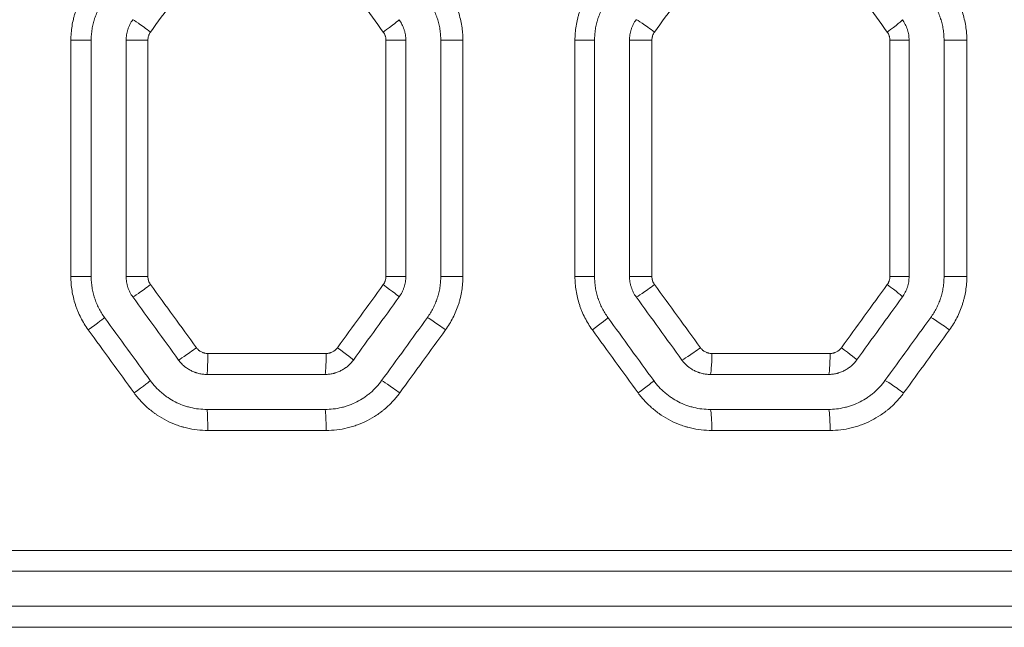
# Model space of a CAD drawing. Header units: millimetres. Extents: x 0 to 594, y 0 to 420.
# Tile 655 of 915: x 241.76 to 248.8, y 325.66 to 330.01. Entities that reach past the tile are written whole.
import ezdxf

# ---------------------------------------------------------------- set-up
doc = ezdxf.new("R2010")
doc.units = ezdxf.units.MM
doc.layers.add('1', color=7, linetype='Continuous', true_color=0xffffff)

msp = doc.modelspace()

# ---------------------------------------------------------------- linework, layer by layer
at = {"layer": '1', "color": 155, "linetype": 'Continuous', "lineweight": 13}
for p, q in [((242.1225, 329.8593), (242.2676, 329.8593)), ((242.1225, 328.1718), (242.1225, 329.8593)), ((242.673, 329.8593), (242.5175, 329.8593)), ((242.673, 329.8593), (242.673, 328.1718)), ((244.3749, 329.8593), (244.5169, 329.8593)), ((244.3749, 328.1718), (244.3749, 329.8593)), ((244.9252, 329.8593), (244.7667, 329.8593)), ((244.9252, 329.8593), (244.9252, 328.1718)), ((245.7261, 329.8593), (245.8663, 329.8593)), ((245.7261, 328.1718), (245.7261, 329.8593)), ((246.2763, 329.8593), (246.1161, 329.8593)), ((246.2763, 329.8593), (246.2763, 328.1718)), ((247.9779, 329.8593), (248.115, 329.8593)), ((247.9779, 328.1718), (247.9779, 329.8593)), ((248.5278, 329.8593), (248.3647, 329.8593)), ((248.5278, 329.8593), (248.5278, 328.1718)), ((242.1225, 328.1718), (242.2676, 328.1718)), ((242.673, 328.1718), (242.5175, 328.1718)), ((244.3749, 328.1718), (244.5169, 328.1718)), ((244.9252, 328.1718), (244.7667, 328.1718)), ((245.7261, 328.1718), (245.8663, 328.1718)), ((246.2763, 328.1718), (246.1161, 328.1718)), ((247.9779, 328.1718), (248.115, 328.1718)), ((248.5278, 328.1718), (248.3647, 328.1718)), ((243.101, 327.6212), (243.9471, 327.6212)), ((246.7043, 327.6212), (247.5502, 327.6212)), ((243.9471, 327.0712), (243.101, 327.0712)), ((247.5502, 327.0712), (246.7043, 327.0712)), ((239.9198, 326.2143), (255.7902, 326.2143)), ((255.8073, 325.6643), (239.9198, 325.6643))]:
    msp.add_line(p, q, dxfattribs=at)
at = {"layer": '1', "color": 155, "linetype": 'Continuous', "lineweight": 18}
for p, q in [((242.2676, 329.8593), (242.2676, 328.1718)), ((242.5175, 329.8593), (242.5175, 328.1718)), ((244.5169, 329.8593), (244.5169, 328.1718)), ((244.7667, 329.8593), (244.7667, 328.1718)), ((245.8663, 329.8593), (245.8663, 328.1718)), ((246.1161, 329.8593), (246.1161, 328.1718)), ((248.115, 329.8593), (248.115, 328.1718)), ((248.3647, 329.8593), (248.3647, 328.1718)), ((243.0947, 327.4712), (243.9397, 327.4712)), ((246.6932, 327.4712), (247.5379, 327.4712)), ((243.9397, 327.2212), (243.0947, 327.2212)), ((247.5379, 327.2212), (246.6932, 327.2212)), ((255.9753, 326.0643), (239.9179, 326.0643)), ((239.9179, 325.8143), (255.9599, 325.8143))]:
    msp.add_line(p, q, dxfattribs=at)
at = {"layer": '1', "color": 155, "linetype": 'Continuous', "lineweight": 13}
for centre, major_axis, ratio, start_param, end_param in [((237.8778, 337.4824), (115.8124, -159.1783), 0.004008, 1.520342, 1.522997), ((239.4176, 340.5748), (104.1955, -143.2262), 0.003611, 1.493696, 1.496652), ((242.6865, 329.9181), (0.1214, -0.0882), 0.022256, 1.540163, 3.111408), ((244.3478, 329.9181), (-0.1214, -0.0881), 0.031199, 1.613729, 3.148044), ((246.2848, 329.918), (0.1214, -0.0881), 0.04164, 1.513512, 3.084757), ((247.9459, 329.9181), (-0.1214, -0.0881), 0.050616, 1.640396, 3.14805), ((242.6865, 328.113), (0.1214, 0.0882), 0.022256, 3.171777, 4.743022), ((237.9703, 320.657), (-114.9903, -158.0495), 0.00398, 1.61803, 1.620884), ((244.3478, 328.113), (-0.1214, 0.0881), 0.031199, 3.135141, 4.669457), ((246.2848, 328.1131), (0.1214, 0.0881), 0.04164, 3.198428, 4.769673), ((239.0487, 316.9974), (-106.4986, -146.3885), 0.003689, 1.646399, 1.649486), ((247.9459, 328.113), (-0.1214, 0.0881), 0.050616, 3.135136, 4.642789), ((242.2417, 327.7897), (-0.1214, -0.0882), 0.019865, 1.598137, 3.148043), ((244.7924, 327.7897), (0.1214, -0.0881), 0.033593, 1.52457, 3.095815), ((245.8404, 327.7897), (-0.1214, -0.0881), 0.039244, 1.624785, 3.148046), ((248.39, 327.7896), (0.1214, -0.0881), 0.053015, 1.497899, 3.069144), ((238.2275, 332.0161), (113.9472, -156.6185), 0.003945, 1.53806, 1.540938), ((239.0412, 336.0308), (105.8123, -145.4449), 0.003665, 1.508335, 1.511439), ((243.0138, 327.6625), (0.1214, 0.0881), 0.024017, 3.1742, 4.745445), ((243.0947, 327.6212), (0, 0.15), 0.041587, 3.141593, 4.712389), ((243.9397, 327.6212), (0, 0.15), 0.049312, 3.141593, 4.712389), ((244.0205, 327.6624), (-0.1214, 0.0881), 0.029437, 3.135141, 4.67188), ((246.612, 327.6625), (0.1214, 0.0881), 0.043406, 3.200854, 4.772098), ((246.6932, 327.6212), (0, 0.15), 0.074487, 3.141593, 4.712389), ((247.5379, 327.6212), (0, 0.15), 0.082211, 3.141593, 4.712389), ((247.6187, 327.6624), (-0.1214, 0.0881), 0.048847, 3.135136, 4.645216), ((242.569, 327.3391), (-0.1214, -0.0882), 0.021625, 1.60056, 3.148043), ((244.4652, 327.3391), (0.1214, -0.0881), 0.03183, 1.526994, 3.098239), ((246.1676, 327.3391), (-0.1214, -0.0881), 0.041009, 1.62721, 3.148047), ((248.0629, 327.339), (0.1214, -0.0881), 0.051246, 1.500327, 3.071571), ((243.0947, 327.0712), (0, -0.15), 0.041587, 1.570796, 3.141593), ((243.9397, 327.0712), (0, -0.15), 0.049312, 1.570796, 3.141593), ((246.6932, 327.0712), (0, -0.15), 0.074487, 1.570796, 3.141593), ((247.5379, 327.0712), (0, -0.15), 0.082211, 1.570796, 3.141593)]:
    msp.add_ellipse(centre, major_axis=major_axis, ratio=ratio, start_param=start_param, end_param=end_param, dxfattribs=at)
at = {"layer": '1', "color": 155, "linetype": 'Continuous', "lineweight": 18}
for centre, major_axis, ratio, start_param, end_param in [((238.3913, 332.5262), (111.3743, -153.2936), 0.00386, 1.535683, 1.538624), ((238.8181, 321.4135), (-107.9026, -148.5181), 0.00374, 1.615007, 1.618043), ((239.0179, 336.7357), (105.982, -145.8778), 0.003674, 1.505283, 1.508378), ((237.5951, 314.9458), (-115.5935, -159.0907), 0.004001, 1.653166, 1.656007), ((237.9391, 332.5413), (119.2541, -164.1334), 0.004132, 1.536632, 1.539379), ((238.8298, 320.9792), (-106.7394, -146.9184), 0.0037, 1.617387, 1.620457), ((238.9164, 336.4176), (107.5092, -147.9776), 0.003727, 1.507297, 1.510347), ((237.9975, 315.0044), (-112.4991, -154.8374), 0.003896, 1.653945, 1.656865)]:
    msp.add_ellipse(centre, major_axis=major_axis, ratio=ratio, start_param=start_param, end_param=end_param, dxfattribs=at)
at = {"layer": '1', "color": 155, "linetype": 'Continuous', "lineweight": 13}
for points in [[(242.9992, 330.3403), (242.8969, 330.1996), (242.7945, 330.0588), (242.6922, 329.9181)], [(246.6024, 330.3402), (246.5001, 330.1995), (246.3977, 330.0588), (246.2954, 329.918)], [(242.6922, 328.113), (242.8014, 327.9628), (242.9106, 327.8126), (243.0199, 327.6625)], [(246.2954, 328.1131), (246.4046, 327.9629), (246.5138, 327.8127), (246.623, 327.6625)], [(244.801, 327.7897), (244.6917, 327.6395), (244.5825, 327.4893), (244.4733, 327.3391)], [(248.4035, 327.7896), (248.2944, 327.6394), (248.1852, 327.4892), (248.076, 327.339)]]:
    msp.add_open_spline(points, degree=3, dxfattribs=at)
for points, knots in [([(242.1225, 329.8593), (242.1225, 329.8765), (242.1232, 329.8936), (242.1259, 329.9275), (242.1299, 329.9612), (242.1365, 329.9946), (242.1425, 330.0195), (242.1446, 330.0277), (242.1481, 330.0401), (242.1494, 330.0442), (242.1518, 330.0524), (242.1531, 330.0565), (242.1598, 330.0768), (242.1657, 330.0928), (242.1787, 330.1241), (242.1929, 330.1548), (242.2094, 330.1844), (242.2272, 330.2133), (242.2367, 330.2275), (242.2468, 330.2414)], [0, 0, 0, 0, 0.125, 0.125, 0.25, 0.375, 0.375, 0.4375, 0.4375, 0.46875, 0.46875, 0.5, 0.5, 0.625, 0.625, 0.75, 0.875, 0.875, 1, 1, 1, 1]), ([(244.801, 330.2415), (244.811, 330.2276), (244.8205, 330.2134), (244.8383, 330.1844), (244.8549, 330.1547), (244.8692, 330.1238), (244.879, 330.1002), (244.8821, 330.0923), (244.8865, 330.0802), (244.888, 330.0762), (244.8908, 330.0681), (244.8922, 330.064), (244.8988, 330.0437), (244.9034, 330.0273), (244.9113, 329.9943), (244.9179, 329.9611), (244.9219, 329.9275), (244.9239, 329.9021), (244.9246, 329.8893), (244.925, 329.8765), (244.9252, 329.8679), (244.9252, 329.8636), (244.9252, 329.8593)], [0, 0, 0, 0, 0.125, 0.125, 0.25, 0.375, 0.375, 0.4375, 0.4375, 0.46875, 0.46875, 0.5, 0.5, 0.625, 0.625, 0.75, 0.875, 0.875, 0.9375, 0.96875, 0.96875, 1, 1, 1, 1]), ([(245.7261, 329.8593), (245.7261, 329.8765), (245.7268, 329.8936), (245.7295, 329.9275), (245.7335, 329.9613), (245.7401, 329.9946), (245.7461, 330.0195), (245.7483, 330.0278), (245.7518, 330.0401), (245.753, 330.0442), (245.7555, 330.0524), (245.7568, 330.0565), (245.7634, 330.0768), (245.7693, 330.0928), (245.7823, 330.1241), (245.7965, 330.1548), (245.8131, 330.1844), (245.8308, 330.2133), (245.8403, 330.2275), (245.8504, 330.2414)], [0, 0, 0, 0, 0.125, 0.125, 0.25, 0.375, 0.375, 0.4375, 0.4375, 0.46875, 0.46875, 0.5, 0.5, 0.625, 0.625, 0.75, 0.875, 0.875, 1, 1, 1, 1]), ([(248.4035, 330.2416), (248.4136, 330.2277), (248.4231, 330.2135), (248.4409, 330.1845), (248.4575, 330.1549), (248.4717, 330.124), (248.4815, 330.1003), (248.4847, 330.0924), (248.4891, 330.0803), (248.4906, 330.0763), (248.4934, 330.0682), (248.4947, 330.0641), (248.5013, 330.0438), (248.5059, 330.0274), (248.5138, 329.9944), (248.5204, 329.9612), (248.5244, 329.9275), (248.5264, 329.9021), (248.5272, 329.8893), (248.5276, 329.8765), (248.5277, 329.8679), (248.5278, 329.8636), (248.5278, 329.8593)], [0, 0, 0, 0, 0.125, 0.125, 0.25, 0.375, 0.375, 0.4375, 0.4375, 0.46875, 0.46875, 0.5, 0.5, 0.625, 0.625, 0.75, 0.875, 0.875, 0.9375, 0.96875, 0.96875, 1, 1, 1, 1]), ([(242.6922, 329.9181), (242.6891, 329.9138), (242.6863, 329.9094), (242.6828, 329.9024), (242.6811, 329.8988), (242.6797, 329.8952), (242.6788, 329.8927), (242.6783, 329.8915), (242.6763, 329.8852), (242.6739, 329.875), (242.673, 329.8646), (242.673, 329.8593)], [0, 0, 0, 0, 0.25, 0.25, 0.375, 0.4375, 0.4375, 0.5, 0.5, 0.75, 1, 1, 1, 1]), ([(244.3749, 329.8593), (244.3749, 329.8646), (244.3745, 329.8698), (244.3732, 329.8776), (244.3725, 329.8814), (244.3715, 329.8852), (244.3708, 329.8878), (244.3704, 329.8891), (244.3683, 329.8953), (244.3663, 329.9001), (244.3616, 329.9094), (244.3589, 329.9139), (244.3558, 329.9181)], [0, 0, 0, 0, 0.25, 0.25, 0.375, 0.4375, 0.4375, 0.5, 0.5, 0.75, 0.75, 1, 1, 1, 1]), ([(246.2954, 329.918), (246.2923, 329.9138), (246.2869, 329.9048), (246.2828, 329.8952), (246.2808, 329.889), (246.2804, 329.8877), (246.2797, 329.8852), (246.2794, 329.8839), (246.2785, 329.8801), (246.278, 329.8775), (246.2767, 329.8698), (246.2763, 329.8646), (246.2763, 329.8593)], [0, 0, 0, 0, 0.25, 0.5, 0.5, 0.5625, 0.5625, 0.625, 0.625, 0.75, 0.75, 1, 1, 1, 1]), ([(247.9779, 329.8593), (247.9779, 329.8646), (247.9775, 329.8698), (247.9763, 329.8776), (247.9755, 329.8814), (247.9745, 329.8853), (247.9738, 329.8878), (247.9734, 329.8891), (247.9714, 329.8953), (247.9674, 329.9049), (247.9619, 329.9139), (247.9588, 329.9181)], [0, 0, 0, 0, 0.25, 0.25, 0.375, 0.4375, 0.4375, 0.5, 0.5, 0.75, 1, 1, 1, 1]), ([(242.2468, 327.7897), (242.2367, 327.8036), (242.2272, 327.8178), (242.2094, 327.8468), (242.1928, 327.8765), (242.1785, 327.9073), (242.1687, 327.931), (242.1656, 327.9389), (242.1612, 327.951), (242.1597, 327.955), (242.1569, 327.9631), (242.1556, 327.9672), (242.149, 327.9875), (242.1444, 328.0039), (242.1364, 328.0369), (242.1298, 328.0701), (242.1258, 328.1037), (242.1232, 328.1376), (242.1225, 328.1546), (242.1225, 328.1718)], [0, 0, 0, 0, 0.125, 0.125, 0.25, 0.375, 0.375, 0.4375, 0.4375, 0.46875, 0.46875, 0.5, 0.5, 0.625, 0.625, 0.75, 0.875, 0.875, 1, 1, 1, 1]), ([(242.673, 328.1718), (242.673, 328.1665), (242.6735, 328.1613), (242.6747, 328.1536), (242.6755, 328.1497), (242.6765, 328.1459), (242.6772, 328.1434), (242.6776, 328.1421), (242.6796, 328.1359), (242.6816, 328.1311), (242.6851, 328.1241), (242.687, 328.1207), (242.6892, 328.1174), (242.6906, 328.1152), (242.6914, 328.1141), (242.6922, 328.113)], [0, 0, 0, 0, 0.25, 0.25, 0.375, 0.4375, 0.4375, 0.5, 0.5, 0.75, 0.75, 0.875, 0.9375, 0.9375, 1, 1, 1, 1]), ([(244.3558, 328.113), (244.3589, 328.1173), (244.3616, 328.1218), (244.3652, 328.1287), (244.3668, 328.1323), (244.3682, 328.136), (244.3692, 328.1384), (244.3696, 328.1397), (244.3716, 328.1459), (244.3728, 328.151), (244.3745, 328.1613), (244.3749, 328.1665), (244.3749, 328.1718)], [0, 0, 0, 0, 0.25, 0.25, 0.375, 0.4375, 0.4375, 0.5, 0.5, 0.75, 0.75, 1, 1, 1, 1]), ([(244.9252, 328.1718), (244.9252, 328.1546), (244.9245, 328.1376), (244.9219, 328.1036), (244.9178, 328.0699), (244.9112, 328.0365), (244.9052, 328.0117), (244.9031, 328.0034), (244.8996, 327.9911), (244.8984, 327.9869), (244.8959, 327.9787), (244.8946, 327.9746), (244.888, 327.9543), (244.8821, 327.9383), (244.869, 327.907), (244.8548, 327.8763), (244.8383, 327.8467), (244.8205, 327.8177), (244.811, 327.8036), (244.801, 327.7897)], [0, 0, 0, 0, 0.125, 0.125, 0.25, 0.375, 0.375, 0.4375, 0.4375, 0.46875, 0.46875, 0.5, 0.5, 0.625, 0.625, 0.75, 0.875, 0.875, 1, 1, 1, 1]), ([(245.8504, 327.7897), (245.8403, 327.8036), (245.8308, 327.8178), (245.813, 327.8468), (245.7964, 327.8765), (245.7822, 327.9073), (245.7724, 327.9309), (245.7693, 327.9389), (245.7648, 327.9509), (245.7634, 327.955), (245.7606, 327.9631), (245.7592, 327.9671), (245.7526, 327.9875), (245.748, 328.0039), (245.7401, 328.0368), (245.7335, 328.0701), (245.7295, 328.1037), (245.7268, 328.1376), (245.7261, 328.1546), (245.7261, 328.1718)], [0, 0, 0, 0, 0.125, 0.125, 0.25, 0.375, 0.375, 0.4375, 0.4375, 0.46875, 0.46875, 0.5, 0.5, 0.625, 0.625, 0.75, 0.875, 0.875, 1, 1, 1, 1]), ([(246.2763, 328.1718), (246.2763, 328.1665), (246.2767, 328.1613), (246.278, 328.1536), (246.2785, 328.151), (246.2794, 328.1472), (246.2797, 328.1459), (246.2804, 328.1434), (246.2808, 328.1421), (246.2829, 328.1359), (246.2848, 328.1311), (246.2884, 328.1242), (246.2903, 328.1208), (246.2924, 328.1175), (246.2939, 328.1153), (246.2946, 328.1142), (246.2954, 328.1131)], [0, 0, 0, 0, 0.25, 0.25, 0.375, 0.375, 0.4375, 0.4375, 0.5, 0.5, 0.75, 0.75, 0.875, 0.9375, 0.9375, 1, 1, 1, 1]), ([(247.9588, 328.113), (247.9619, 328.1173), (247.9646, 328.1218), (247.9682, 328.1287), (247.9698, 328.1323), (247.9713, 328.136), (247.9722, 328.1384), (247.9726, 328.1397), (247.9747, 328.1459), (247.9759, 328.151), (247.9775, 328.1613), (247.9779, 328.1665), (247.9779, 328.1718)], [0, 0, 0, 0, 0.25, 0.25, 0.375, 0.4375, 0.4375, 0.5, 0.5, 0.75, 0.75, 1, 1, 1, 1]), ([(248.5278, 328.1718), (248.5278, 328.1546), (248.5271, 328.1375), (248.5244, 328.1036), (248.5204, 328.0698), (248.5138, 328.0365), (248.5078, 328.0116), (248.5046, 327.9992), (248.501, 327.9869), (248.4985, 327.9787), (248.4972, 327.9746), (248.4905, 327.9542), (248.4846, 327.9383), (248.4716, 327.9069), (248.4574, 327.8761), (248.4409, 327.8466), (248.4231, 327.8176), (248.4136, 327.8034), (248.4035, 327.7896)], [0, 0, 0, 0, 0.125, 0.125, 0.25, 0.375, 0.375, 0.4375, 0.46875, 0.46875, 0.5, 0.5, 0.625, 0.625, 0.75, 0.875, 0.875, 1, 1, 1, 1]), ([(243.0199, 327.6625), (243.0222, 327.6592), (243.0272, 327.6531), (243.0329, 327.6477), (243.0374, 327.6439), (243.039, 327.6426), (243.0421, 327.6402), (243.0437, 327.6391), (243.0486, 327.6358), (243.0554, 327.6319), (243.0626, 327.6287), (243.0672, 327.627), (243.0682, 327.6267), (243.0701, 327.6261), (243.0729, 327.6252), (243.0757, 327.6244), (243.0814, 327.623), (243.0853, 327.6224), (243.0931, 327.6214), (243.097, 327.6212), (243.101, 327.6212)], [0, 0, 0, 0, 0.125, 0.25, 0.25, 0.3125, 0.3125, 0.375, 0.375, 0.5, 0.625, 0.625, 0.65625, 0.65625, 0.6875, 0.75, 0.75, 0.875, 0.875, 1, 1, 1, 1]), ([(243.9471, 327.6212), (243.951, 327.6212), (243.9589, 327.6217), (243.9666, 327.623), (243.9724, 327.6244), (243.9743, 327.625), (243.9781, 327.6261), (243.9799, 327.6267), (243.9855, 327.6288), (243.9926, 327.6319), (243.9994, 327.6359), (244.0035, 327.6386), (244.0043, 327.6392), (244.0059, 327.6403), (244.0083, 327.6421), (244.0106, 327.6439), (244.0151, 327.6477), (244.0179, 327.6504), (244.0232, 327.6562), (244.0257, 327.6592), (244.0281, 327.6624)], [0, 0, 0, 0, 0.125, 0.25, 0.25, 0.3125, 0.3125, 0.375, 0.375, 0.5, 0.625, 0.625, 0.65625, 0.65625, 0.6875, 0.75, 0.75, 0.875, 0.875, 1, 1, 1, 1]), ([(246.623, 327.6625), (246.6254, 327.6593), (246.6304, 327.6532), (246.6361, 327.6477), (246.6406, 327.6439), (246.6422, 327.6426), (246.6454, 327.6402), (246.647, 327.6391), (246.6519, 327.6358), (246.6587, 327.6319), (246.6659, 327.6287), (246.6705, 327.627), (246.6715, 327.6267), (246.6734, 327.6261), (246.6762, 327.6252), (246.679, 327.6244), (246.6848, 327.623), (246.6886, 327.6224), (246.6964, 327.6214), (246.7004, 327.6212), (246.7043, 327.6212)], [0, 0, 0, 0, 0.125, 0.25, 0.25, 0.3125, 0.3125, 0.375, 0.375, 0.5, 0.625, 0.625, 0.65625, 0.65625, 0.6875, 0.75, 0.75, 0.875, 0.875, 1, 1, 1, 1]), ([(247.5502, 327.6212), (247.5542, 327.6212), (247.562, 327.6217), (247.5698, 327.623), (247.5755, 327.6244), (247.5774, 327.6249), (247.5812, 327.6261), (247.5831, 327.6267), (247.5886, 327.6288), (247.5958, 327.6319), (247.6025, 327.6359), (247.6066, 327.6386), (247.6075, 327.6392), (247.6091, 327.6403), (247.6115, 327.6421), (247.6138, 327.6439), (247.6182, 327.6477), (247.621, 327.6504), (247.6264, 327.6562), (247.6289, 327.6592), (247.6312, 327.6624)], [0, 0, 0, 0, 0.125, 0.25, 0.25, 0.3125, 0.3125, 0.375, 0.375, 0.5, 0.625, 0.625, 0.65625, 0.65625, 0.6875, 0.75, 0.75, 0.875, 0.875, 1, 1, 1, 1]), ([(243.101, 327.0712), (243.0752, 327.0712), (243.0496, 327.0727), (242.9989, 327.0787), (242.9738, 327.0832), (242.9426, 327.0907), (242.9364, 327.0923), (242.927, 327.0948), (242.9239, 327.0957), (242.9178, 327.0975), (242.9147, 327.0984), (242.8993, 327.1031), (242.8872, 327.1071), (242.8514, 327.1204), (242.8281, 327.1306), (242.7828, 327.1536), (242.7608, 327.1665), (242.7367, 327.1826), (242.7341, 327.1844), (242.7288, 327.188), (242.7261, 327.1899), (242.7183, 327.1954), (242.7131, 327.1992), (242.6978, 327.2108), (242.6879, 327.2188), (242.6588, 327.2436), (242.6405, 327.2612), (242.6059, 327.2986), (242.5897, 327.3183), (242.5745, 327.3391)], [0, 0, 0, 0, 0.125, 0.125, 0.25, 0.25, 0.28125, 0.28125, 0.296875, 0.296875, 0.3125, 0.3125, 0.375, 0.375, 0.5, 0.5, 0.625, 0.625, 0.640625, 0.640625, 0.65625, 0.65625, 0.6875, 0.6875, 0.75, 0.75, 0.875, 0.875, 1, 1, 1, 1]), ([(244.4733, 327.3391), (244.4581, 327.3182), (244.4419, 327.2985), (244.4072, 327.261), (244.3887, 327.2433), (244.3643, 327.2225), (244.3594, 327.2184), (244.3493, 327.2103), (244.3442, 327.2064), (244.3289, 327.1948), (244.3185, 327.1874), (244.2867, 327.1662), (244.2647, 327.1534), (244.2194, 327.1304), (244.1961, 327.1202), (244.1659, 327.1091), (244.1599, 327.1069), (244.1477, 327.1028), (244.1416, 327.1009), (244.1232, 327.0954), (244.1109, 327.092), (244.0738, 327.0831), (244.0488, 327.0787), (243.9983, 327.0727), (243.9728, 327.0712), (243.9471, 327.0712)], [0, 0, 0, 0, 0.125, 0.125, 0.25, 0.25, 0.28125, 0.28125, 0.3125, 0.3125, 0.375, 0.375, 0.5, 0.5, 0.625, 0.625, 0.65625, 0.65625, 0.6875, 0.6875, 0.75, 0.75, 0.875, 0.875, 1, 1, 1, 1]), ([(246.7043, 327.0712), (246.6786, 327.0712), (246.6531, 327.0727), (246.6024, 327.0787), (246.5772, 327.0832), (246.5461, 327.0907), (246.5399, 327.0923), (246.5305, 327.0948), (246.5274, 327.0957), (246.5213, 327.0975), (246.5182, 327.0984), (246.5029, 327.103), (246.4908, 327.1071), (246.4549, 327.1203), (246.4316, 327.1305), (246.3864, 327.1536), (246.3643, 327.1664), (246.3403, 327.1825), (246.3376, 327.1843), (246.3323, 327.188), (246.3297, 327.1898), (246.3218, 327.1954), (246.3167, 327.1992), (246.3013, 327.2108), (246.2914, 327.2188), (246.2624, 327.2436), (246.244, 327.2612), (246.2095, 327.2985), (246.1932, 327.3183), (246.178, 327.3391)], [0, 0, 0, 0, 0.125, 0.125, 0.25, 0.25, 0.28125, 0.28125, 0.296875, 0.296875, 0.3125, 0.3125, 0.375, 0.375, 0.5, 0.5, 0.625, 0.625, 0.640625, 0.640625, 0.65625, 0.65625, 0.6875, 0.6875, 0.75, 0.75, 0.875, 0.875, 1, 1, 1, 1]), ([(248.076, 327.339), (248.0608, 327.3181), (248.0445, 327.2983), (248.0099, 327.2609), (247.9914, 327.2432), (247.967, 327.2224), (247.9621, 327.2183), (247.952, 327.2102), (247.947, 327.2063), (247.9316, 327.1947), (247.9212, 327.1873), (247.8894, 327.1661), (247.8675, 327.1533), (247.8223, 327.1303), (247.7989, 327.1201), (247.7688, 327.109), (247.7628, 327.1069), (247.7506, 327.1028), (247.7445, 327.1009), (247.7261, 327.0953), (247.7139, 327.092), (247.6768, 327.0831), (247.6518, 327.0787), (247.6014, 327.0727), (247.5759, 327.0712), (247.5502, 327.0712)], [0, 0, 0, 0, 0.125, 0.125, 0.25, 0.25, 0.28125, 0.28125, 0.3125, 0.3125, 0.375, 0.375, 0.5, 0.5, 0.625, 0.625, 0.65625, 0.65625, 0.6875, 0.6875, 0.75, 0.75, 0.875, 0.875, 1, 1, 1, 1])]:
    msp.add_open_spline(points, degree=3, knots=knots, dxfattribs=at)
at = {"layer": '1', "color": 155, "linetype": 'Continuous', "lineweight": 18}
for points, knots in [([(242.3631, 330.1532), (242.3553, 330.1426), (242.348, 330.1316), (242.3344, 330.1094), (242.3216, 330.0866), (242.3107, 330.063), (242.3007, 330.0389), (242.2962, 330.0266), (242.2911, 330.011), (242.2901, 330.0078), (242.2882, 330.0015), (242.2873, 329.9984), (242.2846, 329.9889), (242.2829, 329.9825), (242.2784, 329.9634), (242.2733, 329.9377), (242.2702, 329.9118), (242.2681, 329.8857), (242.2676, 329.8725), (242.2676, 329.8593)], [0, 0, 0, 0, 0.125, 0.125, 0.25, 0.375, 0.375, 0.5, 0.5, 0.53125, 0.53125, 0.5625, 0.5625, 0.625, 0.625, 0.75, 0.875, 0.875, 1, 1, 1, 1]), ([(244.6713, 330.1532), (244.679, 330.1426), (244.6863, 330.1316), (244.7, 330.1093), (244.7127, 330.0865), (244.7237, 330.0628), (244.7312, 330.0446), (244.7336, 330.0385), (244.737, 330.0292), (244.7381, 330.0261), (244.7403, 330.0199), (244.7413, 330.0167), (244.7464, 330.0011), (244.7499, 329.9885), (244.756, 329.9631), (244.7611, 329.9376), (244.7642, 329.9117), (244.7662, 329.8857), (244.7667, 329.8725), (244.7667, 329.8593)], [0, 0, 0, 0, 0.125, 0.125, 0.25, 0.375, 0.375, 0.4375, 0.4375, 0.46875, 0.46875, 0.5, 0.5, 0.625, 0.625, 0.75, 0.875, 0.875, 1, 1, 1, 1]), ([(245.9617, 330.1532), (245.954, 330.1426), (245.9467, 330.1317), (245.9331, 330.1094), (245.9203, 330.0866), (245.9094, 330.063), (245.8995, 330.0389), (245.8949, 330.0266), (245.8898, 330.011), (245.8888, 330.0079), (245.8869, 330.0016), (245.886, 329.9984), (245.8833, 329.9889), (245.8817, 329.9825), (245.8771, 329.9634), (245.872, 329.9377), (245.8689, 329.9118), (245.8668, 329.8857), (245.8663, 329.8725), (245.8663, 329.8593)], [0, 0, 0, 0, 0.125, 0.125, 0.25, 0.375, 0.375, 0.5, 0.5, 0.53125, 0.53125, 0.5625, 0.5625, 0.625, 0.625, 0.75, 0.875, 0.875, 1, 1, 1, 1]), ([(248.2693, 330.1532), (248.2771, 330.1426), (248.2843, 330.1316), (248.298, 330.1093), (248.3107, 330.0865), (248.3217, 330.0628), (248.3292, 330.0446), (248.3316, 330.0385), (248.335, 330.0292), (248.3361, 330.0261), (248.3383, 330.0199), (248.3393, 330.0168), (248.3444, 330.0011), (248.3479, 329.9885), (248.354, 329.9632), (248.3591, 329.9376), (248.3622, 329.9117), (248.3642, 329.8857), (248.3647, 329.8725), (248.3647, 329.8593)], [0, 0, 0, 0, 0.125, 0.125, 0.25, 0.375, 0.375, 0.4375, 0.4375, 0.46875, 0.46875, 0.5, 0.5, 0.625, 0.625, 0.75, 0.875, 0.875, 1, 1, 1, 1]), ([(242.5652, 330.0063), (242.5575, 329.9956), (242.5506, 329.9844), (242.5418, 329.967), (242.539, 329.961), (242.5353, 329.952), (242.5341, 329.9489), (242.5318, 329.9427), (242.5307, 329.9396), (242.5256, 329.924), (242.5226, 329.9113), (242.5185, 329.8856), (242.5175, 329.8725), (242.5175, 329.8593)], [0, 0, 0, 0, 0.25, 0.25, 0.375, 0.375, 0.4375, 0.4375, 0.5, 0.5, 0.75, 0.75, 1, 1, 1, 1]), ([(244.4692, 330.0063), (244.4769, 329.9956), (244.4837, 329.9845), (244.4955, 329.9613), (244.5005, 329.9492), (244.5056, 329.9336), (244.5066, 329.9304), (244.5084, 329.9241), (244.5092, 329.9209), (244.5115, 329.9114), (244.5128, 329.9049), (244.5159, 329.8856), (244.5169, 329.8725), (244.5169, 329.8593)], [0, 0, 0, 0, 0.25, 0.25, 0.5, 0.5, 0.5625, 0.5625, 0.625, 0.625, 0.75, 0.75, 1, 1, 1, 1]), ([(246.1638, 330.0063), (246.1561, 329.9956), (246.1492, 329.9845), (246.1404, 329.967), (246.1376, 329.9611), (246.1339, 329.952), (246.1327, 329.9489), (246.1304, 329.9427), (246.1293, 329.9396), (246.1242, 329.924), (246.1212, 329.9113), (246.1171, 329.8856), (246.1161, 329.8725), (246.1161, 329.8593)], [0, 0, 0, 0, 0.25, 0.25, 0.375, 0.375, 0.4375, 0.4375, 0.5, 0.5, 0.75, 0.75, 1, 1, 1, 1]), ([(248.0673, 330.0063), (248.075, 329.9956), (248.0818, 329.9845), (248.0937, 329.9613), (248.0987, 329.9492), (248.1037, 329.9336), (248.1047, 329.9304), (248.1065, 329.9241), (248.1073, 329.9209), (248.1096, 329.9114), (248.1109, 329.9049), (248.114, 329.8856), (248.115, 329.8725), (248.115, 329.8593)], [0, 0, 0, 0, 0.25, 0.25, 0.5, 0.5, 0.5625, 0.5625, 0.625, 0.625, 0.75, 0.75, 1, 1, 1, 1]), ([(242.2676, 328.1718), (242.2676, 328.1586), (242.2681, 328.1455), (242.2702, 328.1194), (242.2732, 328.0936), (242.2783, 328.068), (242.2844, 328.0426), (242.2879, 328.0301), (242.293, 328.0144), (242.294, 328.0113), (242.2962, 328.0051), (242.2973, 328.002), (242.3007, 327.9927), (242.3031, 327.9866), (242.3106, 327.9684), (242.3216, 327.9446), (242.3343, 327.9218), (242.348, 327.8995), (242.3553, 327.8886), (242.3631, 327.8779)], [0, 0, 0, 0, 0.125, 0.125, 0.25, 0.375, 0.375, 0.5, 0.5, 0.53125, 0.53125, 0.5625, 0.5625, 0.625, 0.625, 0.75, 0.875, 0.875, 1, 1, 1, 1]), ([(242.5175, 328.1718), (242.5175, 328.1586), (242.5185, 328.1456), (242.5216, 328.1262), (242.5229, 328.1198), (242.5252, 328.1102), (242.526, 328.107), (242.5278, 328.1007), (242.5288, 328.0975), (242.5338, 328.0819), (242.5388, 328.0699), (242.5507, 328.0467), (242.5575, 328.0355), (242.5652, 328.0249)], [0, 0, 0, 0, 0.25, 0.25, 0.375, 0.375, 0.4375, 0.4375, 0.5, 0.5, 0.75, 0.75, 1, 1, 1, 1]), ([(244.5169, 328.1718), (244.5169, 328.1586), (244.5159, 328.1456), (244.5118, 328.1199), (244.5088, 328.1072), (244.5037, 328.0915), (244.5026, 328.0884), (244.5003, 328.0822), (244.4991, 328.0792), (244.4954, 328.0701), (244.4926, 328.0642), (244.4837, 328.0467), (244.4769, 328.0355), (244.4692, 328.0249)], [0, 0, 0, 0, 0.25, 0.25, 0.5, 0.5, 0.5625, 0.5625, 0.625, 0.625, 0.75, 0.75, 1, 1, 1, 1]), ([(244.7667, 328.1718), (244.7667, 328.1586), (244.7662, 328.1455), (244.7641, 328.1194), (244.7611, 328.0934), (244.756, 328.0678), (244.7514, 328.0486), (244.7497, 328.0423), (244.747, 328.0328), (244.7461, 328.0296), (244.7442, 328.0233), (244.7432, 328.0202), (244.7381, 328.0045), (244.7336, 327.9922), (244.7236, 327.9682), (244.7127, 327.9445), (244.7, 327.9218), (244.6863, 327.8995), (244.679, 327.8886), (244.6713, 327.8779)], [0, 0, 0, 0, 0.125, 0.125, 0.25, 0.375, 0.375, 0.4375, 0.4375, 0.46875, 0.46875, 0.5, 0.5, 0.625, 0.625, 0.75, 0.875, 0.875, 1, 1, 1, 1]), ([(245.8663, 328.1718), (245.8663, 328.1586), (245.8668, 328.1455), (245.8689, 328.1194), (245.8719, 328.0935), (245.877, 328.068), (245.8831, 328.0426), (245.8866, 328.03), (245.8917, 328.0144), (245.8927, 328.0113), (245.8949, 328.005), (245.896, 328.0019), (245.8994, 327.9926), (245.9018, 327.9865), (245.9093, 327.9684), (245.9203, 327.9446), (245.933, 327.9218), (245.9467, 327.8995), (245.954, 327.8886), (245.9617, 327.8779)], [0, 0, 0, 0, 0.125, 0.125, 0.25, 0.375, 0.375, 0.5, 0.5, 0.53125, 0.53125, 0.5625, 0.5625, 0.625, 0.625, 0.75, 0.875, 0.875, 1, 1, 1, 1]), ([(246.1161, 328.1718), (246.1161, 328.1586), (246.1171, 328.1455), (246.1202, 328.1262), (246.1215, 328.1198), (246.1238, 328.1102), (246.1246, 328.107), (246.1264, 328.1007), (246.1274, 328.0975), (246.1324, 328.0819), (246.1374, 328.0699), (246.1493, 328.0467), (246.1561, 328.0355), (246.1638, 328.0249)], [0, 0, 0, 0, 0.25, 0.25, 0.375, 0.375, 0.4375, 0.4375, 0.5, 0.5, 0.75, 0.75, 1, 1, 1, 1]), ([(248.115, 328.1718), (248.115, 328.1586), (248.114, 328.1456), (248.1099, 328.1199), (248.1069, 328.1072), (248.1018, 328.0915), (248.1007, 328.0884), (248.0984, 328.0822), (248.0972, 328.0792), (248.0935, 328.0701), (248.0907, 328.0642), (248.0819, 328.0467), (248.075, 328.0355), (248.0673, 328.0249)], [0, 0, 0, 0, 0.25, 0.25, 0.5, 0.5, 0.5625, 0.5625, 0.625, 0.625, 0.75, 0.75, 1, 1, 1, 1]), ([(248.3647, 328.1718), (248.3647, 328.1586), (248.3642, 328.1455), (248.3622, 328.1194), (248.3591, 328.0934), (248.354, 328.0677), (248.3494, 328.0486), (248.3477, 328.0423), (248.345, 328.0327), (248.3441, 328.0296), (248.3422, 328.0233), (248.3412, 328.0201), (248.3361, 328.0045), (248.3316, 327.9922), (248.3216, 327.9681), (248.3107, 327.9445), (248.298, 327.9218), (248.2843, 327.8995), (248.2771, 327.8886), (248.2693, 327.8779)], [0, 0, 0, 0, 0.125, 0.125, 0.25, 0.375, 0.375, 0.4375, 0.4375, 0.46875, 0.46875, 0.5, 0.5, 0.625, 0.625, 0.75, 0.875, 0.875, 1, 1, 1, 1]), ([(242.8925, 327.5743), (242.8983, 327.5662), (242.9108, 327.551), (242.925, 327.5374), (242.9344, 327.5294), (242.9363, 327.5278), (242.9401, 327.5247), (242.9421, 327.5232), (242.948, 327.5188), (242.952, 327.5159), (242.9642, 327.5078), (242.9726, 327.5028), (242.99, 327.494), (242.999, 327.49), (243.0106, 327.4858), (243.0129, 327.485), (243.0176, 327.4834), (243.02, 327.4826), (243.027, 327.4805), (243.0317, 327.4792), (243.046, 327.4758), (243.0556, 327.4741), (243.075, 327.4718), (243.0848, 327.4712), (243.0947, 327.4712)], [0, 0, 0, 0, 0.125, 0.25, 0.25, 0.28125, 0.28125, 0.3125, 0.3125, 0.375, 0.375, 0.5, 0.5, 0.625, 0.625, 0.65625, 0.65625, 0.6875, 0.6875, 0.75, 0.75, 0.875, 0.875, 1, 1, 1, 1]), ([(244.1419, 327.5743), (244.1361, 327.5662), (244.1298, 327.5587), (244.1166, 327.5443), (244.1095, 327.5375), (244.0984, 327.528), (244.0927, 327.5234), (244.0867, 327.519), (244.0827, 327.5161), (244.0806, 327.5147), (244.0704, 327.5079), (244.0619, 327.5029), (244.0445, 327.494), (244.0356, 327.4901), (244.0218, 327.485), (244.0172, 327.4835), (244.0101, 327.4813), (244.0077, 327.4806), (244.0029, 327.4793), (244.0005, 327.4787), (243.9886, 327.4758), (243.9789, 327.4741), (243.9594, 327.4718), (243.9496, 327.4712), (243.9397, 327.4712)], [0, 0, 0, 0, 0.125, 0.125, 0.25, 0.25, 0.3125, 0.34375, 0.34375, 0.375, 0.375, 0.5, 0.5, 0.625, 0.625, 0.6875, 0.6875, 0.71875, 0.71875, 0.75, 0.75, 0.875, 0.875, 1, 1, 1, 1]), ([(246.491, 327.5743), (246.4968, 327.5662), (246.5093, 327.551), (246.5235, 327.5374), (246.5329, 327.5294), (246.5348, 327.5278), (246.5387, 327.5247), (246.5406, 327.5232), (246.5465, 327.5187), (246.5505, 327.5159), (246.5627, 327.5077), (246.5711, 327.5028), (246.5885, 327.494), (246.5975, 327.49), (246.6091, 327.4858), (246.6114, 327.4849), (246.6161, 327.4834), (246.6185, 327.4826), (246.6255, 327.4805), (246.6302, 327.4792), (246.6445, 327.4758), (246.6541, 327.4741), (246.6735, 327.4718), (246.6833, 327.4712), (246.6932, 327.4712)], [0, 0, 0, 0, 0.125, 0.25, 0.25, 0.28125, 0.28125, 0.3125, 0.3125, 0.375, 0.375, 0.5, 0.5, 0.625, 0.625, 0.65625, 0.65625, 0.6875, 0.6875, 0.75, 0.75, 0.875, 0.875, 1, 1, 1, 1]), ([(247.7401, 327.5743), (247.7343, 327.5662), (247.728, 327.5587), (247.7148, 327.5443), (247.7077, 327.5375), (247.6966, 327.528), (247.6909, 327.5234), (247.6849, 327.519), (247.6809, 327.5161), (247.6788, 327.5147), (247.6686, 327.5079), (247.6601, 327.5029), (247.6427, 327.494), (247.6338, 327.4901), (247.62, 327.485), (247.6154, 327.4835), (247.6083, 327.4813), (247.6059, 327.4806), (247.6011, 327.4793), (247.5988, 327.4787), (247.5868, 327.4758), (247.5771, 327.4741), (247.5576, 327.4718), (247.5478, 327.4712), (247.5379, 327.4712)], [0, 0, 0, 0, 0.125, 0.125, 0.25, 0.25, 0.3125, 0.34375, 0.34375, 0.375, 0.375, 0.5, 0.5, 0.625, 0.625, 0.6875, 0.6875, 0.71875, 0.71875, 0.75, 0.75, 0.875, 0.875, 1, 1, 1, 1]), ([(242.6904, 327.4273), (242.702, 327.4113), (242.7145, 327.3961), (242.741, 327.3674), (242.7551, 327.3539), (242.7774, 327.3348), (242.7888, 327.3256), (242.8007, 327.3168), (242.8088, 327.3111), (242.8129, 327.3082), (242.8334, 327.2945), (242.8503, 327.2846), (242.8851, 327.2669), (242.903, 327.259), (242.9305, 327.2488), (242.9398, 327.2457), (242.954, 327.2414), (242.9587, 327.24), (242.9683, 327.2374), (242.973, 327.2362), (242.997, 327.2305), (243.0163, 327.227), (243.0553, 327.2224), (243.0749, 327.2212), (243.0947, 327.2212)], [0, 0, 0, 0, 0.125, 0.125, 0.25, 0.25, 0.3125, 0.34375, 0.34375, 0.375, 0.375, 0.5, 0.5, 0.625, 0.625, 0.6875, 0.6875, 0.71875, 0.71875, 0.75, 0.75, 0.875, 0.875, 1, 1, 1, 1]), ([(244.344, 327.4273), (244.3324, 327.4113), (244.3199, 327.3961), (244.2932, 327.3672), (244.2791, 327.3536), (244.2603, 327.3376), (244.2565, 327.3345), (244.2488, 327.3283), (244.2449, 327.3252), (244.2331, 327.3163), (244.2251, 327.3106), (244.2007, 327.2943), (244.1838, 327.2845), (244.149, 327.2667), (244.1311, 327.2589), (244.1079, 327.2503), (244.1032, 327.2487), (244.0939, 327.2456), (244.0892, 327.2441), (244.0751, 327.2398), (244.0656, 327.2372), (244.0371, 327.2304), (244.0179, 327.227), (243.9791, 327.2224), (243.9595, 327.2212), (243.9397, 327.2212)], [0, 0, 0, 0, 0.125, 0.125, 0.25, 0.25, 0.28125, 0.28125, 0.3125, 0.3125, 0.375, 0.375, 0.5, 0.5, 0.625, 0.625, 0.65625, 0.65625, 0.6875, 0.6875, 0.75, 0.75, 0.875, 0.875, 1, 1, 1, 1]), ([(246.2889, 327.4273), (246.3006, 327.4113), (246.3131, 327.3961), (246.3396, 327.3673), (246.3537, 327.3538), (246.376, 327.3347), (246.3875, 327.3255), (246.3994, 327.3167), (246.4074, 327.311), (246.4115, 327.3082), (246.432, 327.2945), (246.4489, 327.2846), (246.4837, 327.2668), (246.5016, 327.259), (246.5291, 327.2488), (246.5384, 327.2457), (246.5526, 327.2414), (246.5573, 327.24), (246.5668, 327.2374), (246.5716, 327.2362), (246.5956, 327.2304), (246.6149, 327.227), (246.6538, 327.2224), (246.6734, 327.2212), (246.6932, 327.2212)], [0, 0, 0, 0, 0.125, 0.125, 0.25, 0.25, 0.3125, 0.34375, 0.34375, 0.375, 0.375, 0.5, 0.5, 0.625, 0.625, 0.6875, 0.6875, 0.71875, 0.71875, 0.75, 0.75, 0.875, 0.875, 1, 1, 1, 1]), ([(247.9421, 327.4273), (247.9305, 327.4113), (247.918, 327.396), (247.8913, 327.3672), (247.8772, 327.3536), (247.8584, 327.3376), (247.8546, 327.3344), (247.8469, 327.3282), (247.843, 327.3252), (247.8312, 327.3163), (247.8232, 327.3106), (247.7988, 327.2943), (247.7819, 327.2844), (247.7471, 327.2667), (247.7292, 327.2589), (247.706, 327.2503), (247.7013, 327.2487), (247.692, 327.2455), (247.6873, 327.244), (247.6732, 327.2398), (247.6637, 327.2372), (247.6352, 327.2304), (247.616, 327.227), (247.5773, 327.2224), (247.5577, 327.2212), (247.5379, 327.2212)], [0, 0, 0, 0, 0.125, 0.125, 0.25, 0.25, 0.28125, 0.28125, 0.3125, 0.3125, 0.375, 0.375, 0.5, 0.5, 0.625, 0.625, 0.65625, 0.65625, 0.6875, 0.6875, 0.75, 0.75, 0.875, 0.875, 1, 1, 1, 1])]:
    msp.add_open_spline(points, degree=3, knots=knots, dxfattribs=at)

doc.saveas('drawing.dxf')
